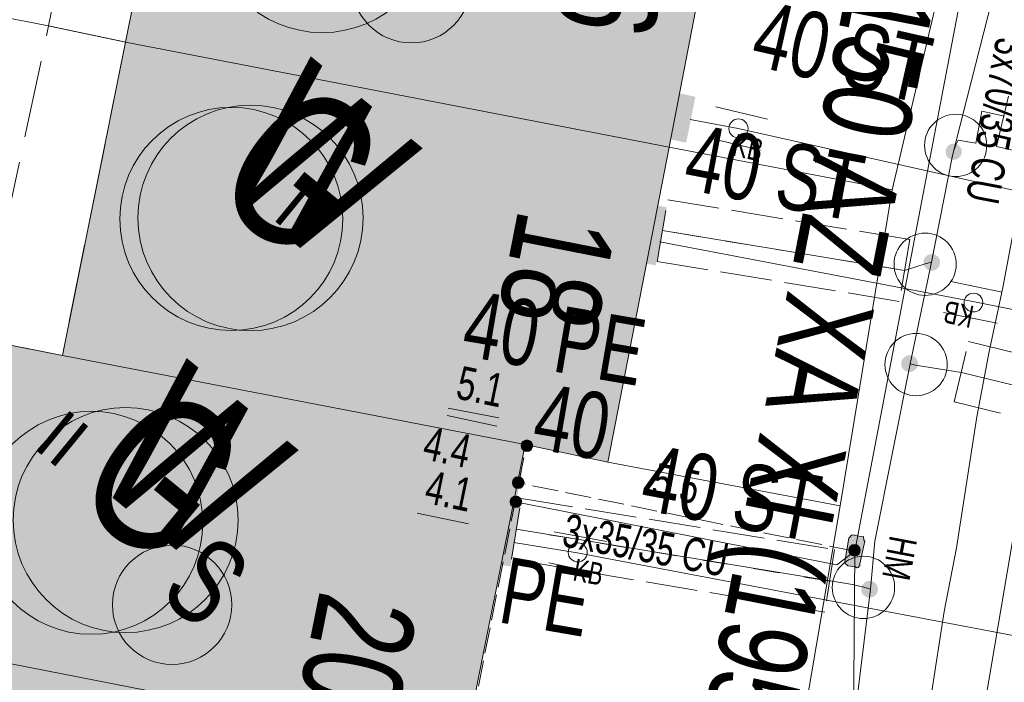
# Model space of a CAD drawing. Header units: metres. Extents: x -740 to 758, y -633 to 854.
# Tile 570 of 656: x 209 to 225, y -349 to -339. Entities that reach past the tile are written whole.
import ezdxf

# ---------------------------------------------------------------- set-up
doc = ezdxf.new("R2010")
doc.units = ezdxf.units.M
doc.header["$MEASUREMENT"] = 0
for name, pattern in [('1248_416', [1.664, 1.248, -0.416]), ('416_125', [0.5408, 0.416, -0.1248]), ('416_416', [0.832, 0.416, -0.416]), ('832_208', [1.04, 0.832, -0.208])]:
    doc.linetypes.add(name, pattern=pattern)
for name, color, linetype in [('Gas.LOVION', 7, 'Continuous'), ('Grundkarte.LOVION', 7, 'Continuous'), ('Grundkarte_Text.LOVION', 7, 'Continuous'), ('Strom.LOVION', 7, 'Continuous'), ('StromBemass.LOVION', 7, 'Continuous'), ('Wasser.LOVION', 7, 'Continuous')]:
    doc.layers.add(name, color=color, linetype=linetype)
doc.styles.add('ERSTELLTER_STIL_1', font='arial.ttf')

msp = doc.modelspace()

# ---------------------------------------------------------------- hatches: boundary and pattern name
at = {"layer": 'Gas.LOVION', "linetype": 'Continuous', "lineweight": 13}
for points in [[(219.847, -340.73), (219.996, -339.991), (219.633, -339.908), (219.484, -340.647)], [(219.359, -342.699), (219.493, -341.947), (219.133, -341.893), (218.983, -342.632)], [(217.025, -347.538), (217.142, -346.773), (216.769, -346.735), (216.649, -347.471)]]:
    msp.add_hatch(color=7, dxfattribs=at).paths.add_polyline_path(points)
at = {"layer": 'Grundkarte.LOVION', "linetype": 'Continuous', "lineweight": 18}
for points in [[(211.831, -334.169), (210.837, -339.113), (219.573, -340.801), (220.535, -335.83)], [(210.837, -339.113), (209.821, -344.149), (217.262, -345.579), (218.59, -345.863), (219.573, -340.801)], [(208.525, -343.891), (208.435, -343.87), (207.408, -348.788), (216.267, -350.523), (217.262, -345.579), (209.821, -344.149)], [(207.408, -348.788), (206.393, -353.823), (215.29, -355.643), (216.267, -350.523)]]:
    msp.add_hatch(color=9, dxfattribs=at).paths.add_polyline_path(points)
at = {"layer": 'Strom.LOVION', "linetype": 'Continuous', "lineweight": 13}
for points in [[(217.005, -347.037), (217.214, -345.997), (216.987, -345.945), (216.778, -346.985)], [(222.462, -347.08), (222.396, -347.456), (222.399, -347.485), (222.447, -347.525), (222.567, -347.543), (222.583, -347.556), (222.612, -347.553), (222.639, -347.521), (222.636, -347.492), (222.718, -347.129), (222.702, -347.116), (222.697, -347.057), (222.667, -347.06), (222.531, -347.029), (222.502, -347.032)]]:
    msp.add_hatch(color=7, dxfattribs=at).paths.add_polyline_path(points)
at = {"layer": 'StromBemass.LOVION', "linetype": 'Continuous', "lineweight": 13}
for points in [[(217.36, -345.656), (217.367, -345.646), (217.372, -345.636), (217.377, -345.625), (217.379, -345.614), (217.381, -345.602), (217.381, -345.591), (217.379, -345.579), (217.376, -345.568), (217.372, -345.557), (217.366, -345.547), (217.36, -345.537), (217.352, -345.529), (217.343, -345.521), (217.333, -345.515), (217.322, -345.51), (217.311, -345.507), (217.299, -345.505), (217.288, -345.504), (217.276, -345.505), (217.265, -345.507), (217.254, -345.511), (217.243, -345.516), (217.233, -345.522), (217.224, -345.529), (217.216, -345.538), (217.21, -345.547), (217.204, -345.558), (217.2, -345.568), (217.197, -345.58), (217.195, -345.591), (217.195, -345.603), (217.197, -345.615), (217.2, -345.626), (217.204, -345.637), (217.21, -345.647), (217.217, -345.656), (217.225, -345.665), (217.234, -345.672), (217.244, -345.678), (217.254, -345.683), (217.265, -345.687), (217.277, -345.689), (217.288, -345.69), (217.3, -345.689), (217.312, -345.687), (217.323, -345.683), (217.333, -345.678), (217.343, -345.672), (217.352, -345.664)], [(217.22, -346.249), (217.227, -346.24), (217.232, -346.229), (217.236, -346.218), (217.239, -346.207), (217.241, -346.195), (217.241, -346.184), (217.239, -346.172), (217.236, -346.161), (217.232, -346.15), (217.226, -346.14), (217.219, -346.13), (217.211, -346.122), (217.202, -346.114), (217.192, -346.108), (217.182, -346.103), (217.171, -346.099), (217.159, -346.097), (217.147, -346.097), (217.136, -346.097), (217.124, -346.1), (217.113, -346.103), (217.102, -346.108), (217.092, -346.115), (217.083, -346.122), (217.075, -346.131), (217.069, -346.14), (217.063, -346.15), (217.059, -346.161), (217.056, -346.173), (217.054, -346.184), (217.054, -346.196), (217.056, -346.208), (217.059, -346.219), (217.063, -346.23), (217.069, -346.24), (217.076, -346.25), (217.084, -346.258), (217.093, -346.266), (217.103, -346.272), (217.114, -346.277), (217.125, -346.28), (217.136, -346.283), (217.148, -346.283), (217.16, -346.282), (217.171, -346.28), (217.182, -346.277), (217.193, -346.272), (217.203, -346.265), (217.212, -346.258)], [(217.183, -346.558), (217.189, -346.548), (217.195, -346.538), (217.199, -346.527), (217.202, -346.515), (217.204, -346.504), (217.204, -346.492), (217.202, -346.48), (217.199, -346.469), (217.195, -346.458), (217.189, -346.448), (217.182, -346.438), (217.174, -346.43), (217.165, -346.422), (217.155, -346.416), (217.145, -346.411), (217.133, -346.408), (217.122, -346.405), (217.11, -346.405), (217.098, -346.406), (217.087, -346.408), (217.076, -346.411), (217.065, -346.417), (217.055, -346.423), (217.046, -346.43), (217.038, -346.439), (217.031, -346.448), (217.026, -346.459), (217.021, -346.47), (217.019, -346.481), (217.017, -346.493), (217.017, -346.504), (217.019, -346.516), (217.022, -346.527), (217.026, -346.538), (217.032, -346.549), (217.039, -346.558), (217.047, -346.567), (217.056, -346.574), (217.066, -346.58), (217.076, -346.585), (217.087, -346.589), (217.099, -346.591), (217.111, -346.592), (217.122, -346.591), (217.134, -346.589), (217.145, -346.585), (217.156, -346.58), (217.166, -346.574), (217.175, -346.566)], [(217.183, -346.558), (217.189, -346.548), (217.195, -346.538), (217.199, -346.527), (217.202, -346.515), (217.204, -346.504), (217.204, -346.492), (217.202, -346.48), (217.199, -346.469), (217.195, -346.458), (217.189, -346.448), (217.182, -346.438), (217.174, -346.43), (217.165, -346.422), (217.155, -346.416), (217.145, -346.411), (217.133, -346.408), (217.122, -346.405), (217.11, -346.405), (217.098, -346.406), (217.087, -346.408), (217.076, -346.411), (217.065, -346.417), (217.055, -346.423), (217.046, -346.43), (217.038, -346.439), (217.031, -346.448), (217.026, -346.459), (217.021, -346.47), (217.019, -346.481), (217.017, -346.493), (217.017, -346.504), (217.019, -346.516), (217.022, -346.527), (217.026, -346.538), (217.032, -346.549), (217.039, -346.558), (217.047, -346.567), (217.056, -346.574), (217.066, -346.58), (217.076, -346.585), (217.087, -346.589), (217.099, -346.591), (217.111, -346.592), (217.122, -346.591), (217.134, -346.589), (217.145, -346.585), (217.156, -346.58), (217.166, -346.574), (217.175, -346.566)], [(222.625, -347.336), (222.631, -347.326), (222.637, -347.316), (222.641, -347.305), (222.644, -347.294), (222.645, -347.282), (222.645, -347.271), (222.644, -347.259), (222.641, -347.248), (222.637, -347.237), (222.631, -347.227), (222.624, -347.217), (222.616, -347.209), (222.607, -347.202), (222.597, -347.195), (222.587, -347.191), (222.576, -347.187), (222.564, -347.185), (222.553, -347.184), (222.541, -347.185), (222.53, -347.187), (222.519, -347.191), (222.508, -347.196), (222.498, -347.202), (222.489, -347.209), (222.481, -347.218), (222.475, -347.227), (222.469, -347.238), (222.465, -347.248), (222.462, -347.26), (222.461, -347.271), (222.461, -347.283), (222.462, -347.294), (222.465, -347.306), (222.469, -347.316), (222.475, -347.327), (222.482, -347.336), (222.49, -347.344), (222.499, -347.352), (222.509, -347.358), (222.519, -347.363), (222.53, -347.367), (222.542, -347.369), (222.553, -347.369), (222.565, -347.369), (222.576, -347.366), (222.587, -347.363), (222.598, -347.358), (222.608, -347.351), (222.617, -347.344)]]:
    msp.add_hatch(color=7, dxfattribs=at).paths.add_polyline_path(points)
at = {"layer": 'Wasser.LOVION', "linetype": 'Continuous', "lineweight": 13}
for points in [[(224.247, -340.956), (224.256, -340.943), (224.264, -340.928), (224.27, -340.913), (224.274, -340.897), (224.276, -340.881), (224.276, -340.865), (224.274, -340.848), (224.27, -340.833), (224.264, -340.817), (224.256, -340.803), (224.246, -340.79), (224.235, -340.778), (224.222, -340.768), (224.208, -340.759), (224.193, -340.752), (224.178, -340.747), (224.162, -340.744), (224.145, -340.743), (224.129, -340.744), (224.113, -340.747), (224.098, -340.752), (224.083, -340.759), (224.069, -340.768), (224.056, -340.779), (224.045, -340.791), (224.036, -340.804), (224.028, -340.818), (224.022, -340.833), (224.018, -340.849), (224.016, -340.866), (224.016, -340.882), (224.018, -340.898), (224.022, -340.914), (224.028, -340.929), (224.036, -340.943), (224.046, -340.957), (224.057, -340.969), (224.07, -340.979), (224.083, -340.988), (224.098, -340.995), (224.114, -341), (224.13, -341.003), (224.146, -341.004), (224.163, -341.002), (224.179, -340.999), (224.194, -340.994), (224.209, -340.987), (224.223, -340.978), (224.235, -340.968)], [(224.247, -340.956), (224.256, -340.943), (224.264, -340.928), (224.27, -340.913), (224.274, -340.897), (224.276, -340.881), (224.276, -340.865), (224.274, -340.848), (224.27, -340.833), (224.264, -340.817), (224.256, -340.803), (224.246, -340.79), (224.235, -340.778), (224.222, -340.768), (224.208, -340.759), (224.193, -340.752), (224.178, -340.747), (224.162, -340.744), (224.145, -340.743), (224.129, -340.744), (224.113, -340.747), (224.098, -340.752), (224.083, -340.759), (224.069, -340.768), (224.056, -340.779), (224.045, -340.791), (224.036, -340.804), (224.028, -340.818), (224.022, -340.833), (224.018, -340.849), (224.016, -340.866), (224.016, -340.882), (224.018, -340.898), (224.022, -340.914), (224.028, -340.929), (224.036, -340.943), (224.046, -340.957), (224.057, -340.969), (224.07, -340.979), (224.083, -340.988), (224.098, -340.995), (224.114, -341), (224.13, -341.003), (224.146, -341.004), (224.163, -341.002), (224.179, -340.999), (224.194, -340.994), (224.209, -340.987), (224.223, -340.978), (224.235, -340.968)], [(219.401, -342.517), (219.534, -341.765), (219.158, -341.699), (219.025, -342.451)], [(223.897, -342.734), (223.906, -342.721), (223.914, -342.706), (223.92, -342.69), (223.924, -342.674), (223.926, -342.658), (223.926, -342.641), (223.924, -342.625), (223.92, -342.609), (223.914, -342.593), (223.906, -342.579), (223.896, -342.565), (223.885, -342.553), (223.872, -342.543), (223.858, -342.534), (223.843, -342.527), (223.827, -342.522), (223.81, -342.518), (223.794, -342.517), (223.777, -342.519), (223.761, -342.522), (223.745, -342.527), (223.73, -342.534), (223.716, -342.543), (223.703, -342.554), (223.692, -342.566), (223.682, -342.579), (223.674, -342.594), (223.668, -342.609), (223.664, -342.626), (223.662, -342.642), (223.662, -342.659), (223.664, -342.675), (223.668, -342.691), (223.675, -342.707), (223.683, -342.721), (223.692, -342.735), (223.704, -342.747), (223.717, -342.757), (223.731, -342.766), (223.746, -342.773), (223.762, -342.778), (223.778, -342.781), (223.795, -342.782), (223.811, -342.781), (223.828, -342.778), (223.843, -342.773), (223.858, -342.766), (223.872, -342.757), (223.885, -342.746)], [(223.898, -342.736), (223.908, -342.722), (223.916, -342.707), (223.922, -342.692), (223.926, -342.676), (223.928, -342.659), (223.928, -342.643), (223.926, -342.626), (223.922, -342.61), (223.916, -342.595), (223.908, -342.58), (223.898, -342.567), (223.886, -342.555), (223.874, -342.544), (223.86, -342.535), (223.844, -342.528), (223.829, -342.523), (223.812, -342.52), (223.796, -342.519), (223.779, -342.52), (223.763, -342.523), (223.747, -342.529), (223.732, -342.536), (223.718, -342.545), (223.705, -342.555), (223.694, -342.567), (223.684, -342.581), (223.676, -342.596), (223.67, -342.611), (223.666, -342.627), (223.664, -342.644), (223.664, -342.66), (223.666, -342.677), (223.67, -342.693), (223.677, -342.708), (223.685, -342.723), (223.694, -342.736), (223.706, -342.748), (223.719, -342.759), (223.733, -342.768), (223.748, -342.775), (223.764, -342.78), (223.78, -342.783), (223.797, -342.784), (223.813, -342.783), (223.829, -342.78), (223.845, -342.774), (223.86, -342.767), (223.874, -342.758), (223.887, -342.748)], [(223.539, -344.363), (223.548, -344.35), (223.556, -344.335), (223.563, -344.319), (223.567, -344.303), (223.569, -344.287), (223.569, -344.27), (223.567, -344.253), (223.562, -344.237), (223.556, -344.221), (223.548, -344.207), (223.538, -344.193), (223.527, -344.181), (223.514, -344.171), (223.499, -344.162), (223.484, -344.155), (223.468, -344.149), (223.452, -344.146), (223.435, -344.145), (223.418, -344.146), (223.402, -344.15), (223.386, -344.155), (223.371, -344.162), (223.357, -344.171), (223.344, -344.182), (223.333, -344.194), (223.323, -344.208), (223.315, -344.222), (223.309, -344.238), (223.305, -344.254), (223.303, -344.271), (223.303, -344.287), (223.305, -344.304), (223.309, -344.32), (223.315, -344.336), (223.323, -344.35), (223.333, -344.364), (223.345, -344.376), (223.358, -344.387), (223.372, -344.396), (223.387, -344.403), (223.403, -344.408), (223.419, -344.411), (223.436, -344.412), (223.453, -344.411), (223.469, -344.408), (223.485, -344.402), (223.5, -344.395), (223.514, -344.386), (223.527, -344.376)], [(223.542, -344.361), (223.551, -344.347), (223.559, -344.333), (223.565, -344.317), (223.57, -344.301), (223.572, -344.284), (223.572, -344.267), (223.569, -344.251), (223.565, -344.235), (223.559, -344.219), (223.551, -344.205), (223.541, -344.191), (223.53, -344.179), (223.517, -344.168), (223.502, -344.159), (223.487, -344.152), (223.471, -344.147), (223.455, -344.144), (223.438, -344.143), (223.422, -344.144), (223.405, -344.147), (223.389, -344.153), (223.374, -344.16), (223.36, -344.169), (223.347, -344.179), (223.336, -344.192), (223.326, -344.205), (223.318, -344.22), (223.312, -344.235), (223.308, -344.252), (223.306, -344.268), (223.306, -344.285), (223.308, -344.302), (223.312, -344.318), (223.318, -344.333), (223.327, -344.348), (223.336, -344.361), (223.348, -344.374), (223.361, -344.384), (223.375, -344.393), (223.39, -344.4), (223.406, -344.405), (223.422, -344.408), (223.439, -344.409), (223.456, -344.408), (223.472, -344.405), (223.488, -344.4), (223.503, -344.393), (223.517, -344.384), (223.53, -344.373)], [(217.06, -347.298), (217.18, -346.562), (216.82, -346.508), (216.7, -347.244)], [(222.897, -347.986), (222.907, -347.973), (222.915, -347.958), (222.921, -347.942), (222.925, -347.926), (222.927, -347.91), (222.927, -347.893), (222.925, -347.876), (222.921, -347.86), (222.914, -347.845), (222.906, -347.83), (222.896, -347.816), (222.885, -347.804), (222.872, -347.794), (222.858, -347.785), (222.843, -347.778), (222.827, -347.772), (222.81, -347.769), (222.794, -347.768), (222.777, -347.77), (222.76, -347.773), (222.745, -347.778), (222.729, -347.785), (222.715, -347.794), (222.703, -347.805), (222.691, -347.817), (222.681, -347.831), (222.673, -347.845), (222.667, -347.861), (222.663, -347.877), (222.661, -347.894), (222.661, -347.91), (222.663, -347.927), (222.667, -347.943), (222.674, -347.959), (222.682, -347.973), (222.692, -347.987), (222.703, -347.999), (222.716, -348.01), (222.73, -348.019), (222.745, -348.026), (222.761, -348.031), (222.778, -348.034), (222.794, -348.035), (222.811, -348.034), (222.828, -348.03), (222.843, -348.025), (222.859, -348.018), (222.873, -348.009), (222.885, -347.998)], [(222.898, -347.988), (222.908, -347.974), (222.916, -347.959), (222.922, -347.944), (222.926, -347.928), (222.928, -347.911), (222.928, -347.894), (222.926, -347.877), (222.922, -347.861), (222.915, -347.846), (222.907, -347.831), (222.897, -347.817), (222.886, -347.805), (222.873, -347.794), (222.859, -347.786), (222.844, -347.778), (222.828, -347.773), (222.811, -347.77), (222.794, -347.769), (222.778, -347.77), (222.761, -347.774), (222.745, -347.779), (222.73, -347.786), (222.716, -347.795), (222.703, -347.806), (222.691, -347.818), (222.682, -347.832), (222.674, -347.846), (222.667, -347.862), (222.663, -347.878), (222.661, -347.895), (222.661, -347.912), (222.663, -347.928), (222.668, -347.945), (222.674, -347.96), (222.682, -347.975), (222.692, -347.988), (222.703, -348.001), (222.716, -348.011), (222.731, -348.02), (222.746, -348.027), (222.762, -348.032), (222.778, -348.036), (222.795, -348.037), (222.812, -348.035), (222.828, -348.032), (222.844, -348.027), (222.859, -348.02), (222.874, -348.011), (222.887, -348)]]:
    msp.add_hatch(color=7, dxfattribs=at).paths.add_polyline_path(points)

# ---------------------------------------------------------------- linework, layer by layer
at = {"layer": 'Gas.LOVION', "color": 251, "linetype": 'Continuous', "lineweight": 13}
for points in [[(221.154, -340.351), (220.322, -340.151)], [(221.041, -340.85), (220.208, -340.65)], [(224.099, -342.959), (224.928, -343.13)], [(223.985, -343.458), (224.844, -343.626)], [(218.567, -347.136), (217.724, -346.982)], [(218.469, -347.648), (217.639, -347.478)]]:
    msp.add_lwpolyline(points, dxfattribs=at)
at = {"layer": 'Gas.LOVION', "color": 5, "linetype": 'Continuous', "lineweight": 18}
for points in [[(230.185, -342.63), (230.094, -342.61), (220.681, -340.501), (219.913, -340.354)], [(229.652, -344.885), (229.571, -344.818), (228.525, -344.093), (224.455, -343.279), (219.426, -342.323)], [(228.923, -349.374), (228.832, -349.354), (218.096, -347.315), (217.075, -347.149)]]:
    msp.add_lwpolyline(points, dxfattribs=at)
for centre, radius in [((212.537, -341.953), 1.793), ((210.288, -346.835), 1.791)]:
    msp.add_circle(centre, radius, dxfattribs=at)
at = {"layer": 'Gas.LOVION', "color": 251, "linetype": 'Continuous', "lineweight": 13}
for centre, radius in [((220.688, -340.499), 0.154), ((224.464, -343.297), 0.151), ((218.105, -347.311), 0.153)]:
    msp.add_circle(centre, radius, dxfattribs=at)
at = {"layer": 'Grundkarte.LOVION', "color": 253, "linetype": 'Continuous', "lineweight": 18}
msp.add_lwpolyline([(231.858, -309.867), (230.168, -315.854), (228.558, -321.155), (227.042, -326.209), (225.567, -331.673), (224.327, -336.524), (223.157, -341.485), (222.323, -346.562), (221.478, -351.521), (220.714, -356.709), (219.399, -365.32), (218.307, -374.707), (218.112, -380.578), (218.213, -386.746), (218.49, -392.305), (219.193, -397.674)], dxfattribs=at)
at = {"layer": 'Grundkarte.LOVION', "color": 8, "linetype": 'Continuous', "lineweight": 18}
for points in [[(219.193, -397.674), (218.49, -392.305), (218.213, -386.746), (218.112, -380.578), (218.307, -374.707), (219.399, -365.32), (220.714, -356.709), (221.478, -351.521), (222.323, -346.562), (223.157, -341.485), (224.327, -336.524), (225.567, -331.673), (227.042, -326.209), (228.558, -321.155), (230.168, -315.854), (231.858, -309.867)], [(219.193, -397.674), (218.49, -392.305), (218.213, -386.746), (218.112, -380.578), (218.307, -374.707), (219.399, -365.32), (220.714, -356.709), (221.478, -351.521), (222.323, -346.562), (223.157, -341.485), (224.327, -336.524), (225.567, -331.673), (227.042, -326.209), (228.558, -321.155), (230.168, -315.854), (231.858, -309.867)], [(226.269, -337.043), (225.131, -342.031), (224.936, -343.055), (224.714, -344.111), (224.519, -345.135), (224.192, -347.236), (223.996, -348.26), (223.507, -351.411), (223.375, -352.488), (223.049, -354.589), (222.942, -355.309), (222.803, -356.002), (222.589, -357.442), (222.45, -358.135), (222.236, -359.575), (222.097, -360.268), (221.776, -362.427), (221.637, -363.121), (221.453, -364.262), (221.387, -364.8), (221.263, -365.345)]]:
    msp.add_lwpolyline(points, dxfattribs=at)
for points in [[(195.148, -331.012), (210.599, -333.964), (211.831, -334.169), (220.535, -335.83), (224.327, -336.524), (223.157, -341.485), (219.573, -340.801), (210.837, -339.113), (209.599, -338.85), (193.391, -335.706), (194.819, -331.872)], [(211.831, -334.169), (220.535, -335.83), (219.573, -340.801), (210.837, -339.113)], [(193.391, -335.706), (209.599, -338.85), (210.837, -339.113), (219.573, -340.801), (223.157, -341.485), (222.323, -346.562), (218.59, -345.863), (217.262, -345.579), (209.821, -344.149), (208.525, -343.891), (208.435, -343.87), (207.229, -343.633), (191.714, -340.628), (191.771, -340.298)], [(210.837, -339.113), (219.573, -340.801), (218.59, -345.863), (217.262, -345.579), (209.821, -344.149)], [(222.323, -346.562), (221.478, -351.521), (216.267, -350.523), (207.408, -348.788), (206.176, -348.584), (191.413, -345.712), (191.714, -340.628), (207.229, -343.633), (208.435, -343.87), (208.525, -343.891), (209.821, -344.149), (217.262, -345.579), (218.59, -345.863)], [(208.525, -343.891), (209.821, -344.149), (217.262, -345.579), (216.267, -350.523), (207.408, -348.788), (208.435, -343.87)], [(190.937, -353.236), (191.202, -348.392), (191.413, -345.712), (206.176, -348.584), (207.408, -348.788), (216.267, -350.523), (221.478, -351.521), (220.714, -356.709), (215.29, -355.643), (206.393, -353.823), (205.188, -353.587), (201.753, -352.917)], [(207.408, -348.788), (216.267, -350.523), (215.29, -355.643), (206.393, -353.823)]]:
    msp.add_lwpolyline(points, close=True, dxfattribs=at)
at = {"layer": 'Grundkarte.LOVION', "color": 8, "linetype": '1248_416', "lineweight": 18}
for points in [[(210.837, -339.113), (209.599, -338.85), (210.599, -333.964), (211.831, -334.169)], [(209.821, -344.149), (208.525, -343.891), (209.599, -338.85), (210.837, -339.113)]]:
    msp.add_lwpolyline(points, close=True, dxfattribs=at)
at = {"layer": 'Strom.LOVION', "color": 150, "linetype": 'Continuous', "lineweight": 18}
msp.add_lwpolyline([(206.553, -295.154), (210.199, -294.354), (212.838, -293.83), (216.136, -293.257), (219.53, -293.058), (223.5, -293.305), (226.17, -293.561), (228.709, -294.436), (230.532, -295.396), (231.848, -296.612), (232.625, -297.762), (233.36, -299.228), (234.025, -301.039), (233.512, -304.71), (233.423, -305.014), (230.492, -316.902), (228.859, -321.967), (225.901, -331.463), (224.494, -337.172), (222.557, -347.292), (222.518, -352.188)], dxfattribs=at)
at = {"layer": 'Strom.LOVION', "color": 5, "linetype": 'Continuous', "lineweight": 18}
msp.add_lwpolyline([(222.557, -347.292), (222.268, -347.513), (217.1, -346.496)], dxfattribs=at)
at = {"layer": 'Strom.LOVION', "color": 7, "linetype": 'Continuous', "lineweight": 13}
msp.add_lwpolyline([(222.462, -347.08), (222.502, -347.032), (222.531, -347.029), (222.667, -347.06), (222.697, -347.057), (222.702, -347.116), (222.718, -347.129), (222.636, -347.492), (222.639, -347.521), (222.612, -347.553), (222.583, -347.556), (222.567, -347.543), (222.447, -347.525), (222.399, -347.485), (222.396, -347.456)], close=True, dxfattribs=at)
at = {"layer": 'Strom.LOVION', "color": 1, "linetype": 'Continuous', "lineweight": 18}
for centre, radius in [((215.431, -338.167), 0.958), ((211.584, -348.152), 0.959)]:
    msp.add_circle(centre, radius, dxfattribs=at)
at = {"layer": 'StromBemass.LOVION', "color": 7, "linetype": 'Continuous', "lineweight": 13}
for points in [[(216.004, -345.11), (216.804, -345.283)], [(216.022, -344.991), (216.835, -345.147)], [(215.522, -346.68), (216.351, -346.85)]]:
    msp.add_lwpolyline(points, dxfattribs=at)
at = {"layer": 'StromBemass.LOVION', "color": 7, "linetype": '416_125', "lineweight": 13}
for points in [[(216.296, -350.52), (217.159, -346.195), (217.278, -345.592)], [(222.557, -347.292), (217.159, -346.195)]]:
    msp.add_lwpolyline(points, dxfattribs=at)
at = {"layer": 'StromBemass.LOVION', "color": 7, "linetype": 'Continuous', "lineweight": 13}
for centre, radius in [((217.288, -345.597), 0.0929), ((217.148, -346.19), 0.0933), ((217.11, -346.498), 0.0935), ((217.11, -346.498), 0.0935), ((222.553, -347.277), 0.0926)]:
    msp.add_circle(centre, radius, dxfattribs=at)
at = {"layer": 'Wasser.LOVION', "color": 94, "linetype": 'Continuous', "lineweight": 18}
msp.add_lwpolyline([(234.03, -313.186), (231.976, -320.141), (231.765, -320.856), (229.555, -328.328), (229.453, -328.648), (225.752, -343.241), (225.499, -344.729), (223.727, -355.173), (222.782, -361.989), (222.704, -362.248), (222.542, -363.461), (221.164, -375.063), (220.932, -389.923), (220.921, -391.018), (223.828, -406.842)], dxfattribs=at)
at = {"layer": 'Wasser.LOVION', "color": 150, "linetype": 'Continuous', "lineweight": 18}
for points in [[(219.913, -369.673), (220.602, -364.478), (220.642, -364.134), (220.711, -363.625), (220.84, -362.682), (221.439, -358.382), (221.487, -357.963), (222.076, -353.709), (222.002, -352.948), (222.332, -351.792), (222.809, -347.903), (222.881, -347.128), (223.445, -344.28), (223.788, -342.65), (224.125, -340.962), (224.146, -340.871), (224.359, -340.023), (224.838, -338.129)], [(224.146, -340.871), (224.18, -340.764), (224.217, -340.687), (224.502, -340.733), (224.6, -340.221), (224.962, -340.304)], [(223.788, -342.65), (223.687, -342.675), (223.357, -342.781), (219.467, -342.141)], [(223.445, -344.28), (223.535, -344.3), (224.271, -344.42), (233.112, -346.571), (238.419, -348.106)], [(222.809, -347.903), (222.702, -347.869), (222.521, -347.828), (217.114, -346.938)]]:
    msp.add_lwpolyline(points, dxfattribs=at)
at = {"layer": 'Wasser.LOVION', "color": 7, "linetype": '832_208', "lineweight": 13}
for points in [[(225.063, -339.821), (239.805, -343.079), (239.59, -344.061), (224.833, -340.789)], [(219.383, -342.637), (219.552, -341.645), (223.442, -342.285), (223.273, -343.277)], [(238.565, -347.634), (238.274, -348.578), (232.982, -347.056), (224.155, -344.89), (224.385, -343.922), (233.255, -346.069)], [(217.042, -347.418), (217.198, -346.442), (222.229, -347.265), (222.076, -348.27)]]:
    msp.add_lwpolyline(points, close=True, dxfattribs=at)
at = {"layer": 'Wasser.LOVION', "color": 252, "linetype": '416_416', "lineweight": 18}
for points in [[(223.357, -342.781), (219.467, -342.141)], [(222.161, -347.774), (217.114, -346.938)]]:
    msp.add_lwpolyline(points, dxfattribs=at)
at = {"layer": 'Wasser.LOVION', "color": 94, "linetype": 'Continuous', "lineweight": 18}
for centre, radius in [((213.997, -337.149), 1.81), ((212.845, -341.936), 1.811), ((210.838, -346.791), 1.808)]:
    msp.add_circle(centre, radius, dxfattribs=at)
at = {"layer": 'Wasser.LOVION', "color": 7, "linetype": 'Continuous', "lineweight": 13}
for centre, radius in [((224.179, -340.771), 0.5), ((223.688, -342.681), 0.5), ((223.542, -344.293), 0.5), ((222.697, -347.873), 0.501)]:
    msp.add_circle(centre, radius, dxfattribs=at)

# ---------------------------------------------------------------- texts
at = {"layer": 'Gas.LOVION', "color": 5, "linetype": 'Continuous', "lineweight": 18, "attachment_point": 7, "style": 'ERSTELLTER_STIL_1'}
for s, insert, char_height, rotation in [('{\\A1;\\W0.71559x;40 ST}', (220.848, -339.49), 1.06707, 347.2456), ('{\\A1;\\W0.71561x;G}', (212.108, -341.536), 2.48985, 320.5841), ('{\\A1;\\W0.71560x;40 ST}', (219.768, -341.482), 1.06708, 349.2409), ('{\\A1;\\W0.71556x;KB}', (220.572, -340.929), 0.3557, 347.2518), ('{\\A1;\\W0.71553x;KB}', (224.492, -343.359), 0.35572, 168.2417), ('{\\A1;\\W0.71562x;G}', (209.867, -346.425), 2.48982, 320.5851), ('{\\A1;\\W0.71557x;40 ST}', (219.074, -346.63), 1.0671, 349.2439), ('{\\A1;\\W0.71561x;KB}', (218.011, -347.757), 0.3557, 349.2439)]:
    msp.add_mtext(s, dxfattribs=dict(at, insert=insert, char_height=char_height, rotation=rotation))
at = {"layer": 'Grundkarte_Text.LOVION', "color": 8, "linetype": 'Continuous', "lineweight": 18, "attachment_point": 7, "style": 'ERSTELLTER_STIL_1'}
for s, insert, char_height, rotation in [('{\\A1;\\W0.71558x;16}', (218.035, -337.056), 1.60085, 258.896), ('{\\A1;\\W0.71559x;18}', (217.136, -341.753), 1.60085, 258.896), ('{\\A1;\\W0.71559x;20}', (213.945, -347.885), 1.60082, 258.6375)]:
    msp.add_mtext(s, dxfattribs=dict(at, insert=insert, char_height=char_height, rotation=rotation))
at = {"layer": 'Grundkarte_Text.LOVION', "color": 7, "linetype": 'Continuous', "lineweight": 13, "attachment_point": 7, "style": 'ERSTELLTER_STIL_1'}
for s, insert, char_height, rotation in [('{\\A1;\\W0.89451x;II}', (213.172, -341.935), 0.83072, 320.5836), ('{\\A1;\\W0.89449x;II}', (209.336, -345.621), 0.83074, 320.5848)]:
    msp.add_mtext(s, dxfattribs=dict(at, insert=insert, char_height=char_height, rotation=rotation))
at = {"layer": 'Strom.LOVION', "color": 150, "linetype": 'Continuous', "lineweight": 18, "insert": (224.829, -339.012), "char_height": 0.53354, "attachment_point": 7, "rotation": 259.2467, "style": 'ERSTELLTER_STIL_1'}
msp.add_mtext('{\\A1;\\W0.67981x;3x70/35 CU }', dxfattribs=at)
at = {"layer": 'Strom.LOVION', "color": 5, "linetype": 'Continuous', "lineweight": 18, "insert": (217.831, -347.215), "char_height": 0.53352, "attachment_point": 7, "rotation": 349.2462, "style": 'ERSTELLTER_STIL_1'}
msp.add_mtext('{\\A1;\\W0.67983x;3x35/35 CU }', dxfattribs=at)
at = {"layer": 'Strom.LOVION', "color": 1, "linetype": 'Continuous', "lineweight": 18, "insert": (211.336, -348.028), "char_height": 1.3744, "attachment_point": 7, "rotation": 320.5839, "style": 'ERSTELLTER_STIL_1'}
msp.add_mtext('{\\A1;\\W0.71559x;S}', dxfattribs=at)
at = {"layer": 'Strom.LOVION', "color": 7, "linetype": 'Continuous', "lineweight": 13, "insert": (223.124, -347.024), "char_height": 0.44465, "attachment_point": 7, "rotation": 259.2462, "style": 'ERSTELLTER_STIL_1'}
msp.add_mtext('{\\A1;\\W0.71556x;HM}', dxfattribs=at)
at = {"layer": 'StromBemass.LOVION', "color": 7, "linetype": 'Continuous', "lineweight": 13, "attachment_point": 7, "style": 'ERSTELLTER_STIL_1'}
for s, insert, char_height, rotation in [('{\\A1;\\W0.71554x;5.1}', (216.124, -344.839), 0.53355, 348.2497), ('{\\A1;\\W0.71554x;4.4}', (215.591, -345.806), 0.53355, 348.2497), ('{\\A1;\\W0.71552x;5.5}', (219.269, -346.397), 0.53356, 348.2442), ('{\\A1;\\W0.71564x;4.1}', (215.62, -346.509), 0.53354, 348.2436)]:
    msp.add_mtext(s, dxfattribs=dict(at, insert=insert, char_height=char_height, rotation=rotation))
at = {"layer": 'Wasser.LOVION', "color": 150, "linetype": 'Continuous', "lineweight": 18, "attachment_point": 7, "style": 'ERSTELLTER_STIL_1'}
for s, insert, char_height, rotation in [('{\\A1;\\W0.72427x;150 AZ XA XI (1957)}', (222.03, -338.045), 1.42276, 258.9478), ('{\\A1;\\W0.71559x;40 PE}', (216.208, -344.16), 1.06708, 350.2434), ('{\\A1;\\W0.71558x;40}', (217.34, -345.651), 1.0671, 350.2436), ('{\\A1;\\W0.71559x;PE}', (216.8, -348.428), 1.06708, 350.2406)]:
    msp.add_mtext(s, dxfattribs=dict(at, insert=insert, char_height=char_height, rotation=rotation))
at = {"layer": 'Wasser.LOVION', "color": 94, "linetype": 'Continuous', "lineweight": 18, "attachment_point": 7, "style": 'ERSTELLTER_STIL_1'}
for insert, char_height, rotation in [((212.224, -341.255), 2.48982, 320.5851), ((210.231, -346.105), 2.48983, 320.5838)]:
    msp.add_mtext('{\\A1;\\W0.71562x;W}', dxfattribs=dict(at, insert=insert, char_height=char_height, rotation=rotation))

doc.saveas('drawing.dxf')
